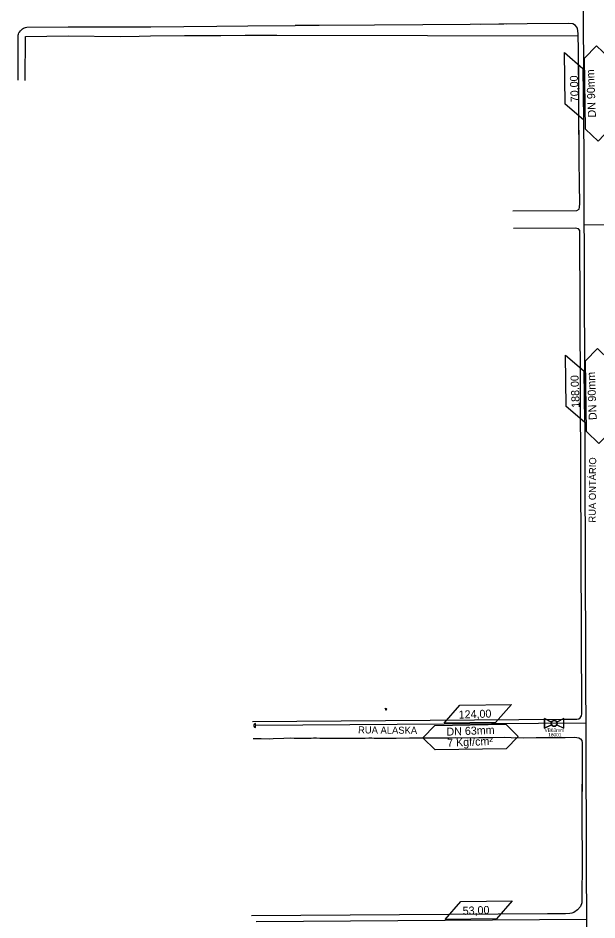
# Model space of a CAD drawing. Extents: x 325899 to 364828, y 7568995 to 7592502.
# Drawn here: x 358251 to 359011, y 7573672 to 7574855 of the extents above; entities that cross this region are included whole.
import ezdxf

# ---------------------------------------------------------------- set-up
doc = ezdxf.new("R2010")
doc.units = 0
for name, color, linetype in [('CABINE TELEFÔNICA', 7, 'Continuous'), ('CERCA_ARAME', 7, 'Continuous'), ('MEIO_FIO_GUIA', 7, 'Continuous'), ('MURO_DIVISA', 7, 'Continuous'), ('SIMBOLO', 7, 'Continuous'), ('TEXTO', 7, 'Continuous'), ('TUBO_PEAD_GN_63', 7, 'Continuous'), ('TUBO_PEAD_GN_90', 7, 'Continuous'), ('VALVULA_PEAD_63', 7, 'Continuous')]:
    doc.layers.add(name, color=color, linetype=linetype)

# ---------------------------------------------------------------- blocks, each defined once
blk = doc.blocks.new('tel')
at = {"layer": 'CABINE TELEFÔNICA'}
blk.add_circle((0, 0), 0.0556, dxfattribs=at)
for centre, radius, start, end in [((0.65, 0.03), 0.135, 153.8184, 206.4166), ((0.52, 0.09), 0.00626, 328.4287, 148.4294), ((0.38, -0.37), 0.00626, 178.0693, 358.0692), ((0.63, -0.46), 0.263, 128.8425, 159.5491)]:
    blk.add_arc(centre, radius, start, end, dxfattribs=at)
for centre, major_axis, ratio, start_param, end_param in [((0.36, -0.11), (0.303, -0.091), 0.802091, 1.272314, 5.010872), ((0.29, -0.09), (0.237, -0.071), 0.928406, 5.796496, 6.85534)]:
    blk.add_ellipse(centre, major_axis=major_axis, ratio=ratio, start_param=start_param, end_param=end_param, dxfattribs=at)
blk = doc.blocks.new('VALVULA_PEAD_DN_63_1')
for points in [[(-1.14, 0.57), (-4.25, 2.13), (-4.25, -2.13), (-1.14, -0.57)], [(-1.14, -0.57), (-4.25, -2.13), (-4.25, 2.13), (-1.14, 0.57)], [(1.14, -0.57), (4.25, -2.13), (4.25, 2.13), (1.14, 0.57)], [(1.14, -0.57), (4.25, -2.13), (4.25, 2.13), (1.14, 0.57)]]:
    blk.add_lwpolyline(points)
blk.add_circle((0, 0), 1.28)
for start, end in [(90, 270), (153.4349, 180), (180, 206.5651), (270, 90), (0, 26.5651), (333.4349, 360)]:
    blk.add_arc((0, 0), 1.28, start, end)

msp = doc.modelspace()

# ---------------------------------------------------------------- linework, layer by layer
at = {"layer": 'CERCA_ARAME'}
msp.add_lwpolyline([(358260.6, 7574773.2), (358260.9, 7574830.6), (358316.9, 7574831.5)], dxfattribs=at)
at = {"layer": 'MEIO_FIO_GUIA'}
for p, q in [((358558.7, 7573931.9), (358966.3, 7573935.1)), ((358991.1, 7573874.9), (358990.8, 7573818.9)), ((358991.1, 7573874.9), (358990.9, 7573825.7)), ((358991.1, 7573874.9), (358990.9, 7573825.7))]:
    msp.add_line(p, q, dxfattribs=at)
for points in [[(358251.3, 7574773.5), (358251.1, 7574808.2), (358251.1, 7574815.9), (358251.3, 7574830.8), (358251.4, 7574832.4), (358251.8, 7574833.9), (358252.2, 7574835.4), (358252.8, 7574836.4), (358254.3, 7574838.1), (358256.9, 7574840.9), (358258.2, 7574841.8), (358259.5, 7574842.3), (358260.8, 7574842.6), (358262.4, 7574842.9), (358316.7, 7574843.2), (358373.1, 7574843.3), (358425.2, 7574843.6), (358512, 7574844.2), (358552.5, 7574844.5), (358614.5, 7574845)], [(358986.8, 7574771.4), (358986.6, 7574811.8), (358986.2, 7574834), (358985.3, 7574841.7), (358982.7, 7574845.3), (358979, 7574847.3), (358973.1, 7574847.6), (358919.1, 7574847.2), (358844.5, 7574846.5), (358782.3, 7574846.1), (358719, 7574845.7), (358646, 7574845.1), (358620.6, 7574845), (358614.5, 7574845)], [(358986.8, 7574771.4), (358986.6, 7574811.8), (358986.2, 7574834), (358985.3, 7574841.7), (358982.7, 7574845.3), (358979, 7574847.3), (358973.1, 7574847.6), (358919.1, 7574847.2), (358858.4, 7574846.6)], [(358900.2, 7574601.9), (358984.3, 7574602.4), (358987.2, 7574604.3), (358987.8, 7574606.7), (358988, 7574611.6), (358987.9, 7574637.3), (358987.5, 7574669), (358987.3, 7574688.8), (358987.1, 7574727.9), (358986.9, 7574747.8), (358986.6, 7574811.8), (358986.2, 7574834), (358985.3, 7574841.7), (358982.7, 7574845.3), (358979, 7574847.3), (358973.1, 7574847.6), (358919.1, 7574847.2), (358891.9, 7574846.9)], [(358986.9, 7574743.9), (358986.9, 7574747.8), (358986.6, 7574811.8), (358986.2, 7574834), (358985.3, 7574841.7), (358982.7, 7574845.3), (358979, 7574847.3), (358973.1, 7574847.6), (358919.1, 7574847.2), (358891.9, 7574846.9)], [(358900.2, 7574601.9), (358984.3, 7574602.4), (358987.2, 7574604.3), (358987.8, 7574606.7), (358988, 7574611.6), (358987.9, 7574637.3), (358987.5, 7574669), (358987.3, 7574688.8), (358987.1, 7574714.9)], [(358900.2, 7574601.9), (358984.3, 7574602.4), (358987.2, 7574604.3), (358987.8, 7574606.7), (358988, 7574611.6), (358987.9, 7574637.3), (358987.5, 7574669), (358987.3, 7574688.8), (358987.2, 7574703.6)], [(358900.2, 7574601.9), (358984.3, 7574602.4), (358987.2, 7574604.3), (358987.8, 7574606.7), (358988, 7574611.6), (358987.9, 7574637.3), (358987.5, 7574669), (358987.3, 7574688.8), (358987.2, 7574703.6)], [(358988.3, 7574576), (358988.3, 7574576), (358986.5, 7574578.3), (358981.9, 7574579.2), (358901, 7574578.9)], [(358966.2, 7573935.1), (358968.8, 7573935.2), (358981, 7573934.9), (358984.2, 7573935.2), (358986.7, 7573935.6), (358988.8, 7573937), (358990.5, 7573939.4), (358990.9, 7573942.2), (358988.3, 7574576)], [(358559.4, 7573909.7), (358564.2, 7573909.8), (358570.1, 7573909.6), (358581, 7573909.3), (358585.9, 7573909.8), (358599.7, 7573910.1), (358608.4, 7573910.4), (358613.3, 7573910.1), (358618.5, 7573909.9), (358632.8, 7573909.9), (358635.9, 7573910.2), (358638.7, 7573910.6), (358642.6, 7573910.5), (358646.9, 7573910), (358651.6, 7573910.1), (358657.6, 7573910), (358667.8, 7573910.3), (358685.7, 7573910.3), (358690.6, 7573910), (358700.1, 7573910), (358706.6, 7573910.1), (358711.4, 7573910.7), (358715.5, 7573910.6), (358718.3, 7573910), (358729.6, 7573910.1), (358747.3, 7573910.2), (358764.7, 7573910.7), (358778.5, 7573910.5), (358789.8, 7573910.7), (358801.1, 7573910.5), (358816.5, 7573910.7), (358825.3, 7573910.9), (358841.2, 7573910.5), (358855.8, 7573910.8), (358860.6, 7573910.8), (358874.2, 7573911), (358889.4, 7573911.4), (358898.1, 7573911), (358913.8, 7573910.5), (358931.1, 7573910.8), (358939.8, 7573910.9), (358952.9, 7573911), (358969, 7573910.8), (358981.2, 7573911.3), (358984.4, 7573911), (358986.9, 7573910.6), (358989, 7573909.3), (358990.8, 7573907), (358991.2, 7573904.2), (358991.1, 7573874.9)], [(358871.2, 7573911), (358874.2, 7573911), (358889.4, 7573911.4), (358898.1, 7573911), (358913.8, 7573910.5), (358931.1, 7573910.8), (358939.8, 7573910.9), (358952.9, 7573911), (358969, 7573910.8), (358981.2, 7573911.3), (358984.4, 7573911), (358986.9, 7573910.6), (358989, 7573909.3), (358990.8, 7573907), (358991.2, 7573904.2), (358991.1, 7573874.9)], [(358904.1, 7573910.8), (358913.8, 7573910.5), (358931.1, 7573910.8), (358939.8, 7573910.9), (358952.9, 7573911), (358969, 7573910.8), (358981.2, 7573911.3), (358984.4, 7573911), (358986.9, 7573910.6), (358989, 7573909.3), (358990.8, 7573907), (358991.2, 7573904.2), (358991.1, 7573874.9)], [(358904.1, 7573910.8), (358913.8, 7573910.5), (358931.1, 7573910.8), (358939.8, 7573910.9), (358952.9, 7573911), (358969, 7573910.8), (358981.2, 7573911.3), (358984.4, 7573911), (358986.9, 7573910.6), (358989, 7573909.3), (358990.8, 7573907), (358991.2, 7573904.2), (358991.1, 7573874.9)], [(358991.1, 7573874.9), (358990.8, 7573805.1), (358991.1, 7573747.2), (358991, 7573700.5), (358991, 7573694.1), (358989, 7573689.1), (358985.2, 7573684.7), (358980.4, 7573681.5), (358977.5, 7573680.4), (358975, 7573679.9), (358969.3, 7573679.8), (358946, 7573679.5), (358557.4, 7573677.1)]]:
    msp.add_lwpolyline(points, dxfattribs=at)
at = {"layer": 'MURO_DIVISA'}
msp.add_lwpolyline([(358316.9, 7574831.5), (358385.7, 7574830.9), (358409.9, 7574831.3), (358425, 7574831.5), (358469.7, 7574832.1), (358485.2, 7574832.1), (358512.3, 7574832), (358517.3, 7574832), (358549, 7574832.4), (358553.7, 7574832.5), (358590.5, 7574832.4), (358986.2, 7574831.6)], dxfattribs=at)
at = {"layer": 'SIMBOLO'}
for points in [[(359012.1, 7574693.5), (358995.8, 7574709.3), (358994.3, 7574802.1), (359010.2, 7574818.4), (359026.5, 7574802.6), (359028, 7574709.8), (359012.1, 7574693.5)], [(359013.2, 7574296.6), (358996.9, 7574312.4), (358995.5, 7574405.2), (359011.3, 7574421.5), (359027.6, 7574405.7), (359029.1, 7574312.9), (359013.2, 7574296.6)], [(358782.3, 7573910.5), (358798.1, 7573926.9), (358890.9, 7573928.3), (358907.2, 7573912.5), (358891.4, 7573896.2), (358798.6, 7573894.7), (358782.3, 7573910.5)]]:
    msp.add_lwpolyline(points, dxfattribs=at)
for points in [[(358992.2, 7574788.8), (358993.1, 7574721.3), (358969.1, 7574742.1), (358968.2, 7574809.6)], [(358993.3, 7574392), (358994.2, 7574324.5), (358970.2, 7574345.2), (358969.3, 7574412.7)], [(358877.6, 7573930.5), (358810.2, 7573929.6), (358830.9, 7573953.6), (358898.4, 7573954.5)], [(358878.8, 7573672.9), (358811.3, 7573672), (358832.1, 7573696), (358899.6, 7573696.9)]]:
    msp.add_lwpolyline(points, close=True, dxfattribs=at)
at = {"layer": 'TUBO_PEAD_GN_63'}
for p, q in [((359496.8, 7574588.9), (358993.8, 7574583.1)), ((359072, 7574584), (358993.8, 7574583.1)), ((358996.2, 7573929.8), (358562.5, 7573926.7)), ((358562.5, 7573924.3), (358562.5, 7573929.2)), ((358997.2, 7573672.2), (358563.6, 7573669.1))]:
    msp.add_line(p, q, dxfattribs=at)
msp.add_arc((358562.5, 7573926.7), 2.44, 89.8591, 269.8591, dxfattribs=at)
at = {"layer": 'TUBO_PEAD_GN_90'}
msp.add_line((358998.2, 7573389.7), (358992.8, 7574891.7), dxfattribs=at)

# ---------------------------------------------------------------- block references
at = {"layer": 'CABINE TELEFÔNICA', "xscale": 3.5000000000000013, "yscale": 3.5000000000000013, "rotation": -23.759618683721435}
msp.add_blockref('tel', (358733.1, 7573948.7), dxfattribs=at)
at = {"layer": 'VALVULA_PEAD_63', "xscale": 3, "yscale": 3}
msp.add_blockref('VALVULA_PEAD_DN_63_1', (358954.6, 7573929.5), dxfattribs=at)

# ---------------------------------------------------------------- texts
at = {"layer": 'TEXTO'}
for s, height, rotation, p in [('70,00', 10.5, 92.0817, (358986.8, 7574744.7)), ('DN 90mm', 10.5, 92.2907, (359009.4, 7574724.6)), ('DN 90mm', 10.5, 92.2907, (359010.5, 7574327.7)), ('188,00', 10.5, 92.0817, (358988, 7574343.7)), ('RUA ONTÁRIO', 9.221, 89.5098, (359009, 7574192.9)), ('124,00', 10.5, 2.0817, (358829.4, 7573935.7)), ('RUA ALASKA', 9.22, 359.5098, (358697.2, 7573916.4)), ('DN 63mm', 10.5, 2.2907, (358813.4, 7573913.3)), ('7 Kgf/cm²', 10.5, 2.2907, (358814.3, 7573898.8)), ('53,00', 10.5, 2.0817, (358834.7, 7573678.3))]:
    msp.add_text(s, height=height, rotation=rotation, dxfattribs=at).set_placement(p)
at = {"layer": 'VALVULA_PEAD_63'}
for s, p in [('VB63mm', (358941.9, 7573918.3)), ('18001', (358946.8, 7573912.3))]:
    msp.add_text(s, height=4.5, dxfattribs=at).set_placement(p)

doc.saveas('drawing.dxf')
